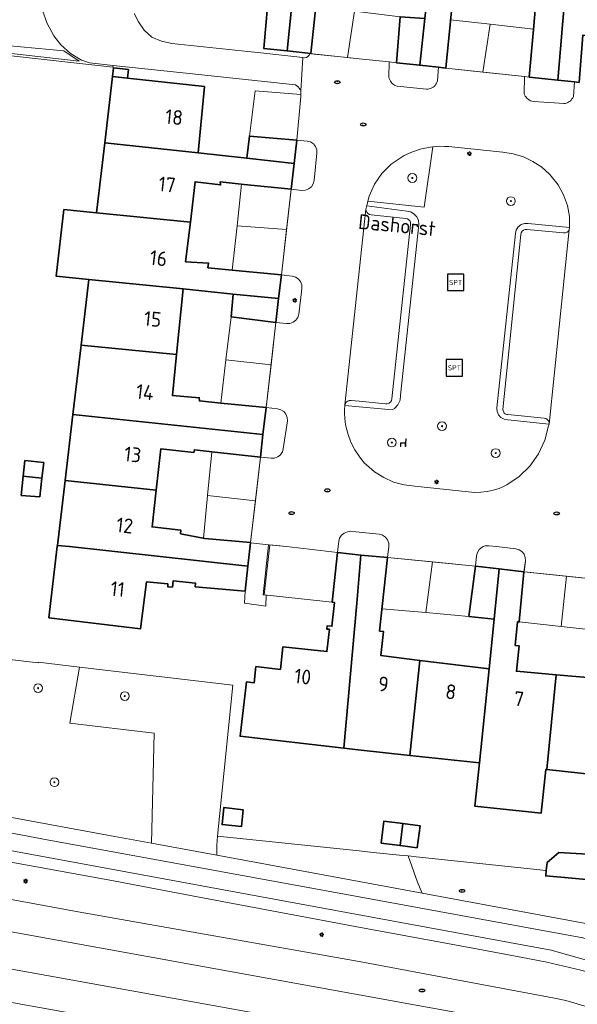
# Model space of a CAD drawing. Header units: metres. Extents: x 152610 to 160096, y 456114 to 462495.
# Tile 385 of 656: x 157469 to 157520, y 460458 to 460548. Entities that reach past the tile are written whole.
import ezdxf
from ezdxf.enums import TextEntityAlignment as Align

# ---------------------------------------------------------------- set-up
doc = ezdxf.new("R2010")
doc.units = ezdxf.units.M
doc.header["$LTSCALE"] = 0.5
doc.layers.get('0').update_dxf_attribs({"linetype": 'CONTINUOUS'})
for name, color, linetype, lineweight in [('B-PV-GR-BEPLANTING_CULTUUR_BODEMBEDEKKER-GV', 251, 'CONTINUOUS', 18), ('B-PV-GR-BEPLANTING_CULTUUR_BOSPLANTSOEN-GV', 251, 'CONTINUOUS', 18), ('B-PV-GR-BEPLANTING_CULTUUR_ROOS-GV', 251, 'CONTINUOUS', 18), ('B-PV-GR-BOOM-S', 251, 'CONTINUOUS', 25), ('B-PV-GR-HAAG-GV', 251, 'CONTINUOUS', 13), ('B-PV-IE-MEUBILAIR-S', 251, 'CONTINUOUS', 25), ('B-PV-IE-MEUBILAIR_WEGMEUBILAIR-S', 251, 'CONTINUOUS', 25), ('B-PV-KW-KUNSTWERK_DUIKER-G', 251, 'CONTINUOUS', 18), ('B-PV-OG-BEBOUWING-GV', 6, 'CONTINUOUS', 35), ('B-PV-OG-BEBOUWING-T18', 1, 'CONTINUOUS', 18), ('B-PV-OG-BEBOUWING_OVERBOUWING-GV', 251, 'CONTINUOUS', 18), ('B-PV-OG-TERREIN_BEGROEID-GV', 251, 'CONTINUOUS', 18), ('B-PV-OG-TOPOGRAFIE-T18', 1, 'CONTINUOUS', 18), ('B-PV-VH-GESLOTENVERHARDING_ASFALT-GV', 251, 'CONTINUOUS', 18), ('B-PV-VH-ONVERHARD_ZAND-GV', 251, 'CONTINUOUS', 18), ('B-PV-VH-OPENVERHARDING_BETONSTRAATSTEEN-GV', 251, 'CONTINUOUS', 18), ('B-PV-VH-OPENVERHARDING_TEGEL-GV', 251, 'CONTINUOUS', 18)]:
    doc.layers.add(name, color=color, linetype=linetype, lineweight=lineweight)
doc.styles.add('NLCS-ISO', font='NLCS-ISO.ttf')
doc.styles.add('NLCS-ISO-M750-T18', font='NLCS-ISO.ttf', dxfattribs={"height": 1.35})

# ---------------------------------------------------------------- blocks, each defined once
blk = doc.blocks.new('SIE-MEUBILAIR_PAAL_LICHTMAST-SO')
for points in [[(-0.62, 0), (-1, 0)], [(-0.71, 0.71), (-0.44, 0.44)], [(0, 1), (0, 0.62)], [(0.44, 0.44), (0.71, 0.71)], [(1, 0), (0.62, 0)], [(-0.71, -0.71), (-0.44, -0.44)], [(0, -0.62), (0, -1)], [(0.44, -0.44), (0.71, -0.71)]]:
    blk.add_lwpolyline(points)
blk.add_circle((0, 0), 0.5)
blk = doc.blocks.new('SIE-MEUBILAIR_PUT_RIOOLPUT-SO')
blk.add_ellipse((0, 0), major_axis=(1.25, 0), ratio=0.54)
at = {"style": 'NLCS-ISO'}
blk.add_text('ri', height=0.75, dxfattribs=at).set_placement((-0.04, 0.07), align=Align.MIDDLE_CENTER)
blk = doc.blocks.new('SIE-WEG_SPEELTOESTEL-SO')
at = {"flags": 128}
blk.add_lwpolyline([(-3.75, -3.75), (3.75, -3.75), (3.75, 3.75), (-3.75, 3.75)], close=True, dxfattribs=at)
at = {"style": 'NLCS-ISO'}
blk.add_text('SPT', height=2.25, dxfattribs=at).set_placement((0, 0), align=Align.MIDDLE_CENTER)
blk = doc.blocks.new('SIE-WEG_ZITBANK-SO')
at = {"color": 0, "linetype": 'ByBlock', "lineweight": 18}
blk.add_lwpolyline([(-0.91, -1.63), (-0.91, -0.2), (1.09, -0.2), (1.09, -1.63), (1.29, -1.63), (1.29, -0.21), (1.54, 1.78), (1.33, 1.78), (1.11, 0), (-1.11, 0), (-1.11, -1.63)], close=True, dxfattribs=at)
blk = doc.blocks.new('SGR-BOOM_GBKN-SO')
at = {"linetype": 'ByBlock', "lineweight": 18}
h = blk.add_hatch(color=0, dxfattribs=at)
h.dxf.hatch_style = 1
edge = h.paths.add_edge_path()
edge.add_arc((0, 0), 0.25, 0, 360)
at = {"color": 0, "linetype": 'ByBlock', "lineweight": 18}
for radius in [2, 0.25]:
    blk.add_circle((0, 0), radius, dxfattribs=at)
at = {"color": 0, "linetype": 'ByBlock', "lineweight": 18, "style": 'NLCS-ISO'}
blk.add_attdef('SOORT', (2.5, 0), '', height=1.5, dxfattribs=at)

msp = doc.modelspace()

# ---------------------------------------------------------------- linework, layer by layer
at = {"layer": 'B-PV-GR-BEPLANTING_CULTUUR_BODEMBEDEKKER-GV', "flags": 128}
for points in [[(157503.408, 460544.253), (157502.744, 460544.323), (157502.726, 460542.937), (157502.758, 460542.813), (157502.806, 460542.69), (157502.868, 460542.573), (157502.944, 460542.464), (157503.033, 460542.365), (157503.133, 460542.278), (157503.243, 460542.204), (157503.36, 460542.143), (157503.485, 460542.097), (157506.166, 460541.835), (157506.293, 460541.84), (157506.417, 460541.861), (157506.538, 460541.898), (157506.654, 460541.95), (157506.762, 460542.015), (157506.861, 460542.094), (157506.949, 460542.185), (157507.025, 460542.286), (157507.087, 460542.396), (157507.135, 460542.513), (157507.163, 460542.61), (157507.254, 460543.837), (157505.538, 460544.023)], [(157518.158, 460542.661), (157515.561, 460542.941), (157515.561, 460542.945), (157515.124, 460542.992), (157515.088, 460541.427), (157515.133, 460541.314), (157515.195, 460541.2), (157515.27, 460541.094), (157515.358, 460540.998), (157515.457, 460540.913), (157515.566, 460540.841), (157515.682, 460540.783), (157515.805, 460540.74), (157515.932, 460540.712), (157518.281, 460540.546), (157518.701, 460540.515), (157518.828, 460540.533), (157518.952, 460540.566), (157519.07, 460540.615), (157519.182, 460540.678), (157519.285, 460540.754), (157519.378, 460540.842), (157519.459, 460540.942), (157519.527, 460541.051), (157519.585, 460541.176), (157519.682, 460542.497)], [(157493.8, 460532.696), (157494.771, 460532.581), (157495.092, 460532.593), (157495.391, 460532.708), (157495.639, 460532.912), (157495.807, 460533.185), (157495.88, 460533.497), (157496.144, 460535.979), (157496.128, 460536.293), (157496.017, 460536.587), (157495.821, 460536.833), (157495.558, 460537.006), (157495.255, 460537.089), (157494.315, 460537.167), (157494.057, 460535.04)], [(157500.801, 460531.599), (157505.957, 460531.051), (157506.73, 460536.562), (157506.512, 460536.544), (157505.691, 460536.377), (157504.895, 460536.116), (157504.136, 460535.764), (157503.926, 460535.663), (157502.931, 460534.986), (157502.078, 460534.138), (157501.395, 460533.147), (157500.907, 460532.047)], [(157493.877, 460524.735), (157492.896, 460524.847), (157492.646, 460522.683), (157492.394, 460520.499), (157493.367, 460520.393), (157493.68, 460520.409), (157493.973, 460520.518), (157494.219, 460520.71), (157494.397, 460520.967), (157494.488, 460521.266), (157494.739, 460523.299), (157494.775, 460523.642), (157494.754, 460523.953), (157494.639, 460524.243), (157494.44, 460524.485), (157494.178, 460524.654)], [(157492.545, 460512.598), (157491.5, 460512.721), (157491.217, 460510.259), (157490.979, 460508.187), (157491.968, 460508.078), (157492.28, 460508.094), (157492.571, 460508.204), (157492.815, 460508.398), (157492.988, 460508.657), (157493.073, 460508.957), (157493.443, 460511.498), (157493.425, 460511.812), (157493.311, 460512.105), (157493.113, 460512.348), (157492.848, 460512.518)], [(157499.705, 460501.367), (157499.258, 460501.414), (157498.939, 460501.362), (157498.645, 460501.249), (157498.398, 460501.052), (157498.224, 460500.79), (157498.138, 460500.486), (157498.091, 460500), (157498.04, 460499.479), (157500.168, 460499.234), (157502.596, 460499.024), (157502.71, 460500), (157502.71, 460500.32), (157502.605, 460500.623), (157502.408, 460500.876), (157502.14, 460501.052), (157501.83, 460501.132), (157500, 460501.334)], [(157510.63, 460498.216), (157512.791, 460497.965), (157515.065, 460497.7), (157515.22, 460498.713), (157515.193, 460499.02), (157515.077, 460499.307), (157514.881, 460499.546), (157514.624, 460499.717), (157514.327, 460499.804), (157512.572, 460500), (157511.856, 460500.08), (157511.535, 460500.068), (157511.357, 460500), (157511.236, 460499.954), (157510.988, 460499.751), (157510.819, 460499.479), (157510.745, 460499.168)]]:
    msp.add_lwpolyline(points, close=True, dxfattribs=at)
at = {"layer": 'B-PV-GR-BEPLANTING_CULTUUR_BOSPLANTSOEN-GV', "flags": 128}
for points in [[(157488.466, 460487.321), (157474.456, 460488.983), (157473.558, 460483.868), (157481.257, 460482.94), (157481.011, 460472.885), (157487.004, 460471.778), (157487.012, 460472.669), (157487.064, 460473.527)], [(157487.004, 460471.778), (157500, 460469.378), (157505.759, 460468.314), (157505.325, 460469.324), (157504.477, 460471.712), (157503.703, 460471.793), (157501.605, 460472.012), (157501.276, 460472.046), (157500, 460472.192), (157487.064, 460473.527), (157487.012, 460472.669)]]:
    msp.add_lwpolyline(points, close=True, dxfattribs=at)
msp.add_lwpolyline([(157522.161, 460469.434), (157517.067, 460469.886), (157517.111, 460470.381), (157505.213, 460471.635), (157504.757, 460471.683), (157504.477, 460471.712), (157505.325, 460469.324), (157505.759, 460468.314), (157520.725, 460465.55)], dxfattribs=at)
at = {"layer": 'B-PV-GR-BEPLANTING_CULTUUR_ROOS-GV', "flags": 128}
msp.add_lwpolyline([(157468.836, 460575.032), (157463.46, 460545.395), (157467.661, 460544.95), (157477.496, 460543.837), (157477.512, 460543.988), (157475.357, 460544.25), (157474.639, 460544.48), (157473.619, 460545.089), (157472.738, 460545.889), (157472.092, 460546.716), (157471.447, 460547.895), (157471.063, 460549.074)], dxfattribs=at)
msp.add_lwpolyline([(157467.77, 460545.842), (157473.008, 460545.351), (157474.405, 460544.398), (157467.685, 460545.147)], close=True, dxfattribs=at)
at = {"layer": 'B-PV-GR-HAAG-GV', "flags": 128}
for points in [[(157504.369, 460530.69), (157500.701, 460531.176), (157500.63, 460530.877), (157500.641, 460530.721), (157500.701, 460530.577), (157500.804, 460530.459), (157500.938, 460530.38), (157501.091, 460530.347), (157504.282, 460530.019), (157504.432, 460529.972), (157504.56, 460529.881), (157504.655, 460529.755), (157504.706, 460529.607), (157504.711, 460529.45), (157502.996, 460513.524), (157502.954, 460513.365), (157502.863, 460513.228), (157502.734, 460513.126), (157502.579, 460513.071), (157502.415, 460513.067), (157500, 460513.298), (157499.263, 460513.369), (157499.105, 460513.365), (157498.957, 460513.312), (157498.832, 460513.214), (157498.745, 460513.083), (157498.703, 460512.931), (157498.702, 460512.919), (157500, 460512.801), (157503.019, 460512.525), (157503.234, 460512.632), (157503.555, 460512.963), (157503.75, 460513.382), (157503.796, 460513.841), (157505.464, 460529.453), (157505.424, 460529.815), (157505.277, 460530.147), (157505.036, 460530.42), (157504.723, 460530.607)], [(157515.467, 460529.557), (157515.131, 460529.559), (157514.813, 460529.449), (157514.551, 460529.24), (157514.373, 460528.954), (157514.301, 460528.626), (157512.598, 460512.706), (157512.616, 460512.37), (157512.746, 460512.059), (157512.971, 460511.809), (157513.267, 460511.649), (157513.599, 460511.596), (157517.371, 460511.208), (157517.364, 460511.367), (157517.308, 460511.516), (157517.207, 460511.639), (157517.073, 460511.724), (157516.918, 460511.762), (157513.586, 460512.085), (157513.5, 460512.097), (157513.416, 460512.123), (157513.338, 460512.162), (157513.268, 460512.214), (157513.125, 460512.557), (157514.783, 460528.552), (157514.816, 460528.71), (157514.899, 460528.849), (157515.024, 460528.952), (157515.176, 460529.008), (157515.338, 460529.011), (157518.69, 460528.7), (157518.854, 460528.694), (157519.009, 460528.747), (157519.136, 460528.852), (157519.218, 460528.994), (157519.244, 460529.156), (157519.244, 460529.178)]]:
    msp.add_lwpolyline(points, close=True, dxfattribs=at)
at = {"layer": 'B-PV-KW-KUNSTWERK_DUIKER-G', "flags": 128}
for points in [[(157425.087, 460480.131), (157500, 460466.325)], [(157500, 460466.325), (157517.572, 460463.086), (157549.492, 460454.048), (157629.251, 460439.622), (157664.629, 460435.103), (157735.651, 460422.609), (157789.105, 460412.201), (157814.109, 460406.353), (157821.823, 460407.151), (157892.385, 460434.752)]]:
    msp.add_lwpolyline(points, dxfattribs=at)
at = {"layer": 'B-PV-OG-BEBOUWING-GV', "flags": 128}
for points in [[(157513.479, 460560.779), (157507.472, 460561.423), (157506.523, 460552.875), (157506.013, 460548.293), (157505.538, 460544.023), (157507.254, 460543.837), (157507.916, 460543.766), (157508.347, 460548.061), (157508.567, 460550.257), (157508.754, 460550.225), (157508.825, 460550.627), (157508.646, 460550.659), (157509.002, 460552.664), (157512.645, 460552.258)], [(157519.789, 460560.102), (157513.479, 460560.779), (157512.645, 460552.258), (157516.425, 460551.836), (157516.195, 460549.795), (157515.997, 460549.817), (157515.955, 460549.441), (157516.137, 460549.42), (157515.949, 460547.304), (157515.561, 460542.945), (157515.561, 460542.941), (157518.158, 460542.661), (157518.524, 460546.95), (157518.53, 460547.025), (157518.917, 460551.551)], [(157519.789, 460560.102), (157518.917, 460551.551), (157518.53, 460547.025), (157518.524, 460546.95), (157518.158, 460542.661), (157519.682, 460542.497), (157520.104, 460542.452), (157520.459, 460546.785), (157521.119, 460546.731), (157521.508, 460551.275), (157525.326, 460550.868), (157526.213, 460559.413)], [(157493.842, 460549.553), (157491.662, 460549.722), (157491.282, 460545.557), (157493.413, 460545.328)], [(157496.033, 460549.383), (157493.842, 460549.553), (157493.413, 460545.328), (157495.578, 460545.096)], [(157506.013, 460548.293), (157503.747, 460548.455), (157503.408, 460544.253), (157505.538, 460544.023)], [(157478.909, 460543.649), (157477.557, 460543.797), (157477.469, 460542.992), (157478.821, 460542.844)], [(157478.821, 460542.844), (157477.469, 460542.992), (157476.757, 460536.938), (157485.29, 460536.001), (157485.29, 460536.004), (157485.869, 460542.074)], [(157494.315, 460537.167), (157489.973, 460537.544), (157489.738, 460535.515), (157494.057, 460535.04)], [(157485.29, 460536.001), (157476.757, 460536.938), (157476.004, 460530.532), (157484.576, 460529.689), (157485.012, 460533.373), (157487.343, 460533.08), (157487.302, 460533.355), (157489.498, 460533.132), (157493.8, 460532.696), (157494.057, 460535.04), (157489.738, 460535.515), (157485.29, 460536.004)], [(157476.004, 460530.532), (157473.018, 460530.825), (157472.303, 460524.745), (157475.288, 460524.443), (157483.929, 460523.567), (157488.489, 460523.105), (157492.646, 460522.683), (157492.896, 460524.847), (157488.705, 460525.261), (157486.181, 460525.511), (157486.238, 460525.925), (157484.147, 460526.058), (157484.576, 460529.689)], [(157483.929, 460523.567), (157475.288, 460524.443), (157474.582, 460518.44), (157483.316, 460517.567)], [(157492.646, 460522.683), (157488.489, 460523.105), (157488.293, 460521.026), (157492.394, 460520.499)], [(157483.316, 460517.567), (157474.582, 460518.44), (157473.835, 460512.077), (157491.217, 460510.259), (157491.5, 460512.721), (157487.357, 460513.137), (157485.406, 460513.333), (157485.389, 460513.621), (157482.935, 460513.837)], [(157491.217, 460510.259), (157473.835, 460512.077), (157473.126, 460506.045), (157481.459, 460505.163), (157481.886, 460508.951), (157484.906, 460508.612), (157484.953, 460508.863), (157486.825, 460508.653), (157490.979, 460508.187)], [(157471.169, 460507.683), (157469.453, 460507.872), (157469.304, 460506.45), (157471.007, 460506.269)], [(157471.007, 460506.269), (157469.304, 460506.45), (157469.12, 460504.691), (157470.811, 460504.564)], [(157481.459, 460505.163), (157473.126, 460506.045), (157472.429, 460500.121), (157473.526, 460500), (157489.841, 460498.206), (157490.078, 460500.363), (157490.079, 460500.368), (157485.888, 460500.738), (157483.681, 460501.179), (157483.718, 460501.507), (157481.081, 460501.806)], [(157473.526, 460500), (157472.429, 460500.121), (157472.415, 460500), (157471.651, 460493.501), (157480.025, 460492.491), (157480.56, 460496.773), (157482.53, 460496.589), (157482.507, 460496.341), (157482.939, 460496.311), (157483.01, 460496.887), (157485.044, 460496.664), (157485.014, 460496.336), (157489.594, 460495.937), (157489.841, 460498.206)], [(157500.168, 460499.234), (157498.04, 460499.479), (157497.543, 460494.91), (157497.754, 460494.887), (157497.519, 460492.721), (157497.085, 460492.768), (157497.052, 460492.467), (157497.285, 460492.441), (157497.063, 460490.402), (157493.041, 460490.839), (157492.816, 460488.772), (157490.575, 460489.035), (157490.401, 460487.546), (157489.706, 460487.627), (157489.129, 460482.66), (157498.609, 460481.559), (157499.794, 460494.848)], [(157502.596, 460499.024), (157500.168, 460499.234), (157499.794, 460494.848), (157498.609, 460481.559), (157499.918, 460481.407), (157504.641, 460480.899), (157505.538, 460489.605), (157501.992, 460490.047), (157502.226, 460492.245), (157501.878, 460492.282), (157502.117, 460494.526)], [(157512.791, 460497.965), (157510.63, 460498.216), (157510.043, 460493.618), (157512.333, 460493.381)], [(157515.065, 460497.7), (157512.791, 460497.965), (157512.333, 460493.381), (157511.876, 460488.816), (157510.994, 460480.245), (157510.583, 460476.256), (157516.655, 460475.631), (157517.065, 460479.62), (157517.149, 460479.611), (157518.01, 460488.287), (157514.384, 460488.61), (157514.621, 460490.917), (157514.272, 460490.966), (157514.493, 460493.135), (157514.643, 460493.118)], [(157525.125, 460496.587), (157522.967, 460496.861), (157522.762, 460494.992), (157522.374, 460495.035), (157522.069, 460492.246), (157521.599, 460487.967), (157518.01, 460488.287), (157517.149, 460479.611), (157523.323, 460478.938), (157524.193, 460487.541), (157524.639, 460492.018)], [(157511.876, 460488.816), (157505.538, 460489.605), (157504.641, 460480.899), (157510.994, 460480.245)], [(157489.407, 460475.948), (157487.637, 460476.132), (157487.476, 460474.59), (157489.247, 460474.406)], [(157503.994, 460474.679), (157502.272, 460474.905), (157502.02, 460472.891), (157503.742, 460472.665)], [(157505.319, 460472.458), (157505.571, 460474.472), (157503.994, 460474.679), (157503.742, 460472.665)], [(157518.251, 460472.028), (157517.178, 460471.131), (157517.111, 460470.381), (157517.067, 460469.886), (157522.161, 460469.434), (157522.197, 460469.844), (157522.232, 460470.234), (157522.365, 460471.728), (157520.372, 460471.905)]]:
    msp.add_lwpolyline(points, close=True, dxfattribs=at)
at = {"layer": 'B-PV-OG-BEBOUWING_OVERBOUWING-GV', "flags": 128}
for points in [[(157498.934, 460544.724), (157499.588, 460548.955), (157496.033, 460549.383), (157495.578, 460545.096), (157495.577, 460545.078)], [(157503.747, 460548.455), (157499.588, 460548.955), (157498.934, 460544.724), (157500, 460544.612), (157502.744, 460544.323), (157503.408, 460544.253)], [(157511.316, 460543.401), (157511.972, 460547.772), (157508.358, 460548.173), (157508.347, 460548.061), (157507.916, 460543.766)], [(157511.316, 460543.401), (157515.124, 460542.992), (157515.561, 460542.945), (157515.949, 460547.304), (157515.951, 460547.33), (157511.972, 460547.772)], [(157494.667, 460541.348), (157490.508, 460541.691), (157489.973, 460537.544), (157494.315, 460537.167), (157494.661, 460541.152)], [(157488.845, 460529.352), (157493.374, 460528.994), (157493.8, 460532.696), (157489.498, 460533.132), (157489.261, 460533.156)], [(157493.374, 460528.994), (157488.845, 460529.352), (157488.4, 460525.291), (157488.705, 460525.261), (157492.896, 460524.847)], [(157487.832, 460517.078), (157491.95, 460516.633), (157492.394, 460520.499), (157488.293, 460521.026)], [(157491.95, 460516.633), (157487.832, 460517.078), (157487.373, 460513.135), (157491.5, 460512.721)], [(157486.149, 460504.667), (157490.521, 460504.205), (157490.979, 460508.187), (157486.825, 460508.653), (157486.53, 460508.686)], [(157490.521, 460504.205), (157486.149, 460504.667), (157485.778, 460500.76), (157485.888, 460500.738), (157490.079, 460500.368)], [(157493.37, 460500), (157491.832, 460500.17), (157491.309, 460495.604), (157497.543, 460494.91), (157498.04, 460499.479)], [(157510.63, 460498.216), (157512.791, 460497.965), (157515.065, 460497.7), (157514.643, 460493.118), (157518.471, 460492.701), (157518.95, 460497.291), (157515.078, 460497.705), (157515.22, 460498.713), (157515.193, 460499.02), (157515.077, 460499.307), (157514.881, 460499.546), (157514.624, 460499.717), (157514.327, 460499.804), (157512.572, 460500), (157511.856, 460500.08), (157511.535, 460500.068), (157511.357, 460500), (157511.236, 460499.954), (157510.988, 460499.751), (157510.819, 460499.479), (157510.745, 460499.168)], [(157506.101, 460493.967), (157506.699, 460498.611), (157502.596, 460499.024), (157502.117, 460494.526), (157502.095, 460494.322)], [(157510.63, 460498.216), (157506.699, 460498.611), (157506.101, 460493.967), (157510.043, 460493.618)], [(157522.967, 460496.861), (157518.95, 460497.291), (157518.471, 460492.701), (157522.076, 460492.308), (157522.374, 460495.035), (157522.762, 460494.992)]]:
    msp.add_lwpolyline(points, close=True, dxfattribs=at)
at = {"layer": 'B-PV-OG-TERREIN_BEGROEID-GV', "flags": 128}
for points in [[(157517.371, 460511.208), (157513.599, 460511.596), (157513.267, 460511.649), (157512.971, 460511.809), (157512.746, 460512.059), (157512.616, 460512.37), (157512.598, 460512.706), (157514.301, 460528.626), (157514.373, 460528.954), (157514.551, 460529.24), (157514.813, 460529.449), (157515.131, 460529.559), (157515.467, 460529.557), (157519.244, 460529.178), (157519.225, 460530.188), (157519.04, 460531.202), (157518.693, 460532.173), (157518.193, 460533.075), (157517.553, 460533.884), (157517.41, 460534.051), (157516.693, 460534.695), (157515.889, 460535.228), (157515.017, 460535.639), (157514.095, 460535.919), (157513.141, 460536.062), (157508.184, 460536.586), (157507.819, 460536.598), (157507.347, 460536.614), (157506.73, 460536.562), (157505.957, 460531.051), (157500.801, 460531.599), (157500.701, 460531.176), (157504.369, 460530.69), (157504.723, 460530.607), (157505.036, 460530.42), (157505.277, 460530.147), (157505.424, 460529.815), (157505.464, 460529.453), (157503.796, 460513.841), (157503.75, 460513.382), (157503.555, 460512.963), (157503.234, 460512.632), (157503.019, 460512.525), (157500, 460512.801), (157498.702, 460512.919), (157498.675, 460512.545), (157498.671, 460512.159), (157498.69, 460511.773), (157498.733, 460511.389), (157498.8, 460511.009), (157498.991, 460510.267), (157499.261, 460509.551), (157499.607, 460508.868), (157500, 460508.265), (157500.025, 460508.227), (157500.51, 460507.635), (157500.674, 460507.473), (157501.424, 460506.834), (157502.257, 460506.311), (157503.158, 460505.913), (157504.107, 460505.65), (157505.084, 460505.526), (157510.565, 460504.959), (157511.134, 460504.973), (157511.698, 460505.041), (157512.254, 460505.16), (157512.797, 460505.331), (157513.321, 460505.552), (157513.512, 460505.648), (157514.639, 460506.418), (157515.611, 460507.375), (157516.399, 460508.488), (157516.977, 460509.724), (157517.328, 460511.043)], [(157462.037, 460492.76), (157455.907, 460493.889), (157454.69, 460480.351), (157456.682, 460477.684), (157461.95, 460476.703), (157464.415, 460475.94), (157477.018, 460473.622), (157481.011, 460472.885), (157481.257, 460482.94), (157473.558, 460483.868), (157474.456, 460488.983), (157470.665, 460489.433), (157470.659, 460489.382), (157467.808, 460489.72), (157467.814, 460489.771), (157466.207, 460489.961), (157466.198, 460489.888), (157462.471, 460490.393), (157461.792, 460490.485)]]:
    msp.add_lwpolyline(points, close=True, dxfattribs=at)
for points in [[(157534.701, 460457.087), (157527.927, 460459.003), (157523.526, 460460.371), (157520.267, 460461.26), (157517.158, 460462.006), (157514.8, 460462.464), (157510.407, 460463.271), (157499.63, 460465.269), (157485.866, 460467.852), (157477.078, 460469.527), (157463.78, 460471.952)], [(157460.245, 460469.185), (157474.327, 460466.601), (157500, 460462.054), (157517.869, 460458.719), (157518.903, 460458.509), (157544.522, 460450.934)]]:
    msp.add_lwpolyline(points, dxfattribs=at)
at = {"layer": 'B-PV-VH-GESLOTENVERHARDING_ASFALT-GV', "flags": 128}
for points in [[(157471.063, 460549.074), (157471.447, 460547.895), (157472.092, 460546.716), (157472.738, 460545.889), (157473.619, 460545.089), (157474.639, 460544.48), (157475.357, 460544.25), (157477.512, 460543.988), (157483.608, 460543.356), (157494.181, 460542.236), (157494.311, 460542.154), (157494.428, 460542.054), (157494.529, 460541.938), (157494.612, 460541.809), (157494.676, 460541.68), (157494.86, 460544.733), (157490.752, 460545.183), (157489.823, 460545.282), (157482.892, 460546.008), (157481.936, 460546.213), (157481.068, 460546.599), (157480.359, 460547.225), (157479.823, 460548.002), (157479.456, 460548.754)], [(157520.104, 460542.452), (157519.682, 460542.497), (157519.585, 460541.176), (157519.527, 460541.051), (157519.459, 460540.942), (157519.378, 460540.842), (157519.285, 460540.754), (157519.182, 460540.678), (157519.07, 460540.615), (157518.952, 460540.566), (157518.828, 460540.533), (157518.701, 460540.515), (157518.281, 460540.546), (157515.932, 460540.712), (157515.805, 460540.74), (157515.682, 460540.783), (157515.566, 460540.841), (157515.457, 460540.913), (157515.358, 460540.998), (157515.27, 460541.094), (157515.195, 460541.2), (157515.133, 460541.314), (157515.088, 460541.427), (157515.124, 460542.992), (157507.916, 460543.766), (157507.254, 460543.837), (157507.163, 460542.61), (157507.135, 460542.513), (157507.087, 460542.396), (157507.025, 460542.286), (157506.949, 460542.185), (157506.861, 460542.094), (157506.762, 460542.015), (157506.654, 460541.95), (157506.538, 460541.898), (157506.417, 460541.861), (157506.293, 460541.84), (157506.166, 460541.835), (157503.485, 460542.097), (157503.36, 460542.143), (157503.243, 460542.204), (157503.133, 460542.278), (157503.033, 460542.365), (157502.944, 460542.464), (157502.868, 460542.573), (157502.806, 460542.69), (157502.758, 460542.813), (157502.726, 460542.937), (157502.744, 460544.323), (157500, 460544.612), (157495.506, 460545.085), (157495.434, 460544.94), (157495.322, 460544.823), (157495.18, 460544.746), (157495.021, 460544.715), (157494.86, 460544.733), (157494.676, 460541.68), (157494.667, 460541.348), (157494.661, 460541.152), (157494.315, 460537.167), (157495.255, 460537.089), (157495.558, 460537.006), (157495.821, 460536.833), (157496.017, 460536.587), (157496.128, 460536.293), (157496.144, 460535.979), (157495.88, 460533.497), (157495.807, 460533.185), (157495.639, 460532.912), (157495.391, 460532.708), (157495.092, 460532.593), (157494.771, 460532.581), (157493.8, 460532.696), (157492.896, 460524.847), (157493.877, 460524.735), (157494.178, 460524.654), (157494.44, 460524.485), (157494.639, 460524.243), (157494.754, 460523.953), (157494.775, 460523.642), (157494.739, 460523.299), (157494.488, 460521.266), (157494.397, 460520.967), (157494.219, 460520.71), (157493.973, 460520.518), (157493.68, 460520.409), (157493.367, 460520.393), (157492.394, 460520.499), (157491.5, 460512.721), (157492.545, 460512.598), (157492.848, 460512.518), (157493.113, 460512.348), (157493.311, 460512.105), (157493.425, 460511.812), (157493.443, 460511.498), (157493.073, 460508.957), (157492.988, 460508.657), (157492.815, 460508.398), (157492.571, 460508.204), (157492.28, 460508.094), (157491.968, 460508.078), (157490.979, 460508.187), (157490.079, 460500.368), (157490.078, 460500.363), (157491.719, 460500.182), (157493.37, 460500), (157498.04, 460499.479), (157498.091, 460500), (157498.138, 460500.486), (157498.224, 460500.79), (157498.398, 460501.052), (157498.645, 460501.249), (157498.939, 460501.362), (157499.258, 460501.414), (157499.705, 460501.367), (157500, 460501.334), (157501.83, 460501.132), (157502.14, 460501.052), (157502.408, 460500.876), (157502.605, 460500.623), (157502.71, 460500.32), (157502.71, 460500), (157502.596, 460499.024), (157510.63, 460498.216), (157510.745, 460499.168), (157510.819, 460499.479), (157510.988, 460499.751), (157511.236, 460499.954), (157511.357, 460500), (157511.535, 460500.068), (157511.856, 460500.08), (157512.572, 460500), (157514.327, 460499.804), (157514.624, 460499.717), (157514.881, 460499.546), (157515.077, 460499.307), (157515.193, 460499.02), (157515.22, 460498.713), (157515.065, 460497.7), (157522.967, 460496.861)], [(157546.887, 460456.463), (157523.222, 460463.39), (157520.452, 460464.238), (157500, 460467.984), (157471.495, 460473.204), (157461.648, 460475.053)], [(157463.78, 460471.952), (157477.078, 460469.527), (157485.866, 460467.852), (157499.63, 460465.269), (157510.407, 460463.271), (157514.8, 460462.464), (157517.158, 460462.006), (157520.267, 460461.26), (157523.526, 460460.371), (157527.927, 460459.003), (157534.701, 460457.087)], [(157544.522, 460450.934), (157500, 460459.005), (157449.33, 460468.191), (157449.221, 460467.502), (157448.803, 460464.854), (157500, 460455.62)], [(157500, 460455.62), (157448.803, 460464.854), (157448.335, 460461.89), (157500, 460452.604)], [(157500, 460452.604), (157448.335, 460461.89), (157447.771, 460458.322), (157450.351, 460457.948)]]:
    msp.add_lwpolyline(points, dxfattribs=at)
for points in [[(157506.73, 460536.562), (157507.347, 460536.614), (157507.819, 460536.598), (157508.184, 460536.586), (157513.141, 460536.062), (157514.095, 460535.919), (157515.017, 460535.639), (157515.889, 460535.228), (157516.693, 460534.695), (157517.41, 460534.051), (157517.553, 460533.884), (157518.193, 460533.075), (157518.693, 460532.173), (157519.04, 460531.202), (157519.225, 460530.188), (157519.244, 460529.178), (157519.218, 460528.994), (157517.371, 460511.208), (157517.328, 460511.043), (157516.977, 460509.724), (157516.399, 460508.488), (157515.611, 460507.375), (157514.639, 460506.418), (157513.512, 460505.648), (157513.321, 460505.552), (157512.797, 460505.331), (157512.254, 460505.16), (157511.698, 460505.041), (157511.134, 460504.973), (157510.565, 460504.959), (157505.084, 460505.526), (157504.107, 460505.65), (157503.158, 460505.913), (157502.257, 460506.311), (157501.424, 460506.834), (157500.674, 460507.473), (157500.51, 460507.635), (157500.025, 460508.227), (157500, 460508.265), (157499.607, 460508.868), (157499.261, 460509.551), (157498.991, 460510.267), (157498.8, 460511.009), (157498.733, 460511.389), (157498.69, 460511.773), (157498.671, 460512.159), (157498.675, 460512.545), (157498.702, 460512.919), (157498.706, 460512.955), (157500.63, 460530.877), (157500.701, 460531.176), (157500.801, 460531.599), (157500.907, 460532.047), (157501.395, 460533.147), (157502.078, 460534.138), (157502.931, 460534.986), (157503.926, 460535.663), (157504.136, 460535.764), (157504.895, 460536.116), (157505.691, 460536.377), (157506.512, 460536.544)], [(157449.33, 460468.191), (157500, 460459.005), (157544.522, 460450.934), (157518.903, 460458.509), (157517.869, 460458.719), (157500, 460462.054), (157474.327, 460466.601), (157460.245, 460469.185), (157459.936, 460469.241), (157456.261, 460469.911), (157454.097, 460470.413), (157453.962, 460470.469), (157451.572, 460471.466), (157451.373, 460471.574), (157451.159, 460471.699), (157450.949, 460471.831), (157450.744, 460471.969), (157450.543, 460472.114), (157450.347, 460472.266), (157450.156, 460472.423), (157450.018, 460472.545), (157449.963, 460472.198)]]:
    msp.add_lwpolyline(points, close=True, dxfattribs=at)
at = {"layer": 'B-PV-VH-ONVERHARD_ZAND-GV', "flags": 128}
for points in [[(157500.63, 460530.877), (157500.641, 460530.721), (157500.701, 460530.577), (157500.804, 460530.459), (157500.938, 460530.38), (157501.091, 460530.347), (157504.282, 460530.019), (157504.432, 460529.972), (157504.56, 460529.881), (157504.655, 460529.755), (157504.706, 460529.607), (157504.711, 460529.45), (157502.996, 460513.524), (157502.954, 460513.365), (157502.863, 460513.228), (157502.734, 460513.126), (157502.579, 460513.071), (157502.415, 460513.067), (157500, 460513.298), (157499.263, 460513.369), (157499.105, 460513.365), (157498.957, 460513.312), (157498.832, 460513.214), (157498.745, 460513.083), (157498.706, 460512.955), (157498.702, 460512.919), (157500, 460512.801), (157503.019, 460512.525), (157503.234, 460512.632), (157503.555, 460512.963), (157503.75, 460513.382), (157503.796, 460513.841), (157505.464, 460529.453), (157505.424, 460529.815), (157505.277, 460530.147), (157505.036, 460530.42), (157504.723, 460530.607), (157504.369, 460530.69), (157500.701, 460531.176)], [(157519.244, 460529.178), (157515.467, 460529.557), (157515.131, 460529.559), (157514.813, 460529.449), (157514.551, 460529.24), (157514.373, 460528.954), (157514.301, 460528.626), (157512.598, 460512.706), (157512.616, 460512.37), (157512.746, 460512.059), (157512.971, 460511.809), (157513.267, 460511.649), (157513.599, 460511.596), (157517.371, 460511.208), (157517.364, 460511.367), (157517.308, 460511.516), (157517.207, 460511.639), (157517.073, 460511.724), (157516.918, 460511.762), (157513.586, 460512.085), (157513.5, 460512.097), (157513.416, 460512.123), (157513.338, 460512.162), (157513.268, 460512.214), (157513.125, 460512.557), (157514.783, 460528.552), (157514.816, 460528.71), (157514.899, 460528.849), (157515.024, 460528.952), (157515.176, 460529.008), (157515.338, 460529.011), (157518.69, 460528.7), (157518.854, 460528.694), (157519.009, 460528.747), (157519.136, 460528.852), (157519.218, 460528.994)]]:
    msp.add_lwpolyline(points, close=True, dxfattribs=at)
at = {"layer": 'B-PV-VH-OPENVERHARDING_BETONSTRAATSTEEN-GV', "flags": 128}
for points in [[(157498.745, 460513.083), (157498.832, 460513.214), (157498.957, 460513.312), (157499.105, 460513.365), (157499.263, 460513.369), (157500, 460513.298), (157502.415, 460513.067), (157502.579, 460513.071), (157502.734, 460513.126), (157502.863, 460513.228), (157502.954, 460513.365), (157502.996, 460513.524), (157504.711, 460529.45), (157504.706, 460529.607), (157504.655, 460529.755), (157504.56, 460529.881), (157504.432, 460529.972), (157504.282, 460530.019), (157501.091, 460530.347), (157500.938, 460530.38), (157500.804, 460530.459), (157500.701, 460530.577), (157500.641, 460530.721), (157500.63, 460530.877), (157498.706, 460512.955)], [(157517.371, 460511.208), (157519.218, 460528.994), (157519.136, 460528.852), (157519.009, 460528.747), (157518.854, 460528.694), (157518.69, 460528.7), (157515.338, 460529.011), (157515.176, 460529.008), (157515.024, 460528.952), (157514.899, 460528.849), (157514.816, 460528.71), (157514.783, 460528.552), (157513.125, 460512.557), (157513.268, 460512.214), (157513.338, 460512.162), (157513.416, 460512.123), (157513.5, 460512.097), (157513.586, 460512.085), (157516.918, 460511.762), (157517.073, 460511.724), (157517.207, 460511.639), (157517.308, 460511.516), (157517.364, 460511.367)], [(157489.594, 460495.937), (157489.52, 460494.837), (157491.478, 460494.571), (157491.521, 460495.565), (157491.22, 460495.598), (157491.719, 460500.182), (157490.078, 460500.363), (157489.841, 460498.206)]]:
    msp.add_lwpolyline(points, close=True, dxfattribs=at)
at = {"layer": 'B-PV-VH-OPENVERHARDING_TEGEL-GV', "flags": 128}
for points in [[(157520.725, 460465.55), (157505.759, 460468.314), (157500, 460469.378), (157487.004, 460471.778), (157481.011, 460472.885), (157477.018, 460473.622), (157464.415, 460475.94)], [(157461.648, 460475.053), (157471.495, 460473.204), (157500, 460467.984), (157520.452, 460464.238)]]:
    msp.add_lwpolyline(points, dxfattribs=at)

# ---------------------------------------------------------------- block references
at = {"layer": 'B-PV-GR-BOOM-S', "xscale": 0.2, "yscale": 0.2, "zscale": 0.2}
for p in [(157504.866, 460533.714), (157513.879, 460531.603), (157507.58, 460511.021), (157502.991, 460509.516), (157512.487, 460508.557), (157470.656, 460487.062), (157478.582, 460486.339), (157472.148, 460478.456)]:
    msp.add_blockref('SGR-BOOM_GBKN-SO', p, dxfattribs=at)
at = {"layer": 'B-PV-IE-MEUBILAIR-S', "xscale": 0.2, "yscale": 0.2, "zscale": 0.2}
for name, p in [('SIE-MEUBILAIR_PUT_RIOOLPUT-SO', (157498.011, 460542.466)), ('SIE-MEUBILAIR_PUT_RIOOLPUT-SO', (157500.377, 460538.609)), ('SIE-MEUBILAIR_PAAL_LICHTMAST-SO', (157510.086, 460535.941)), ('SIE-MEUBILAIR_PAAL_LICHTMAST-SO', (157494.121, 460522.531)), ('SIE-MEUBILAIR_PAAL_LICHTMAST-SO', (157507.081, 460505.914)), ('SIE-MEUBILAIR_PUT_RIOOLPUT-SO', (157497.103, 460505.151)), ('SIE-MEUBILAIR_PUT_RIOOLPUT-SO', (157493.829, 460503.071)), ('SIE-MEUBILAIR_PUT_RIOOLPUT-SO', (157518.061, 460503.037)), ('SIE-MEUBILAIR_PAAL_LICHTMAST-SO', (157469.511, 460469.411)), ('SIE-MEUBILAIR_PUT_RIOOLPUT-SO', (157509.416, 460468.519)), ('SIE-MEUBILAIR_PAAL_LICHTMAST-SO', (157496.583, 460464.528)), ('SIE-MEUBILAIR_PUT_RIOOLPUT-SO', (157505.756, 460459.414))]:
    msp.add_blockref(name, p, dxfattribs=at)
at = {"layer": 'B-PV-IE-MEUBILAIR_WEGMEUBILAIR-S', "xscale": 0.2, "yscale": 0.2, "zscale": 0.2}
for name, p in [('SIE-WEG_SPEELTOESTEL-SO', (157508.824, 460524.164)), ('SIE-WEG_SPEELTOESTEL-SO', (157508.716, 460516.356)), ('SIE-WEG_ZITBANK-SO', (157504.009, 460509.494))]:
    msp.add_blockref(name, p, dxfattribs=at)

# ---------------------------------------------------------------- texts
at = {"layer": 'B-PV-OG-BEBOUWING-T18', "style": 'NLCS-ISO-M750-T18'}
for s, rotation, p in [('18', 354.6, (157483.091, 460539.275)), ('17', 353.8, (157482.449, 460533.118)), ('16', 353.4, (157481.667, 460526.375)), ('15', 354.2, (157481.135, 460520.821)), ('14', 353.5, (157480.43, 460514.132)), ('13', 353.5, (157479.311, 460508.428)), ('12', 353.6, (157478.58, 460501.935)), ('11', 353.8, (157477.932, 460496.122)), ('10', 353.4, (157494.853, 460488.116)), ('9', 355.1, (157502.232, 460487.433)), ('8', 352.9, (157508.39, 460486.73)), ('7', 353.4, (157514.607, 460486.081))]:
    msp.add_text(s, height=1.35, rotation=rotation, dxfattribs=at).set_placement(p, align=Align.MIDDLE)
at = {"layer": 'B-PV-OG-TOPOGRAFIE-T18', "style": 'NLCS-ISO-M750-T18'}
msp.add_text('Dashorst', height=1.35, rotation=354.4, dxfattribs=at).set_placement((157503.471, 460529.402), align=Align.MIDDLE)

doc.saveas('drawing.dxf')
